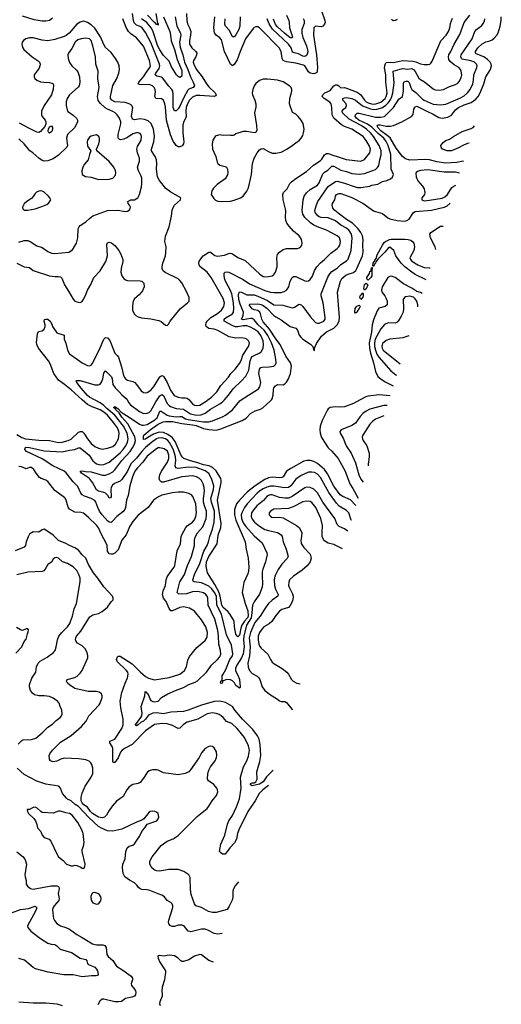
# Model space of a CAD drawing. Header units: inches. Extents: x 1305375 to 1407406, y 744550 to 841633.
# Tile 315 of 509: x 1393140 to 1398462, y 773321 to 784200. Entities that reach past the tile are written whole.
import ezdxf

# ---------------------------------------------------------------- set-up
doc = ezdxf.new("R2010")
doc.units = ezdxf.units.IN
doc.header["$MEASUREMENT"] = 0
doc.layers.add('B3797', color=7, linetype='Continuous')
doc.layers.add('B3798', color=7, linetype='Continuous')

msp = doc.modelspace()

# ---------------------------------------------------------------- linework, layer by layer
at = {"layer": 'B3797', "color": 5}
for points, elevation in [([(1393110, 779618), (1393163, 779583), (1393204, 779570), (1393350, 779555), (1393470, 779550), (1393570, 779529), (1393610, 779531), (1393675, 779550), (1393710, 779566), (1393790, 779641), (1393811, 779651), (1393830, 779650), (1393850, 779631), (1393888, 779570), (1393930, 779518), (1393970, 779485), (1394010, 779464), (1394050, 779455), (1394110, 779465), (1394170, 779485), (1394200, 779510), (1394231, 779570), (1394240, 779630), (1394237, 779650), (1394220, 779690), (1394178, 779750), (1394110, 779829), (1394070, 779864), (1394030, 779889), (1393942, 779922), (1393889, 779949), (1393832, 780000)], 980), ([(1395941, 775904), (1395930, 775899), (1395866, 775834), (1395830, 775780), (1395790, 775753), (1395710, 775735), (1395690, 775746), (1395690, 775761), (1395710, 775767), (1395730, 775767), (1395750, 775780), (1395766, 775810), (1395761, 775890), (1395795, 776005), (1395805, 776070), (1395799, 776190), (1395785, 776250), (1395768, 776288), (1395716, 776356), (1395602, 776470), (1395519, 776570), (1395491, 776611), (1395416, 776656), (1395350, 776670), (1395290, 776666), (1395150, 776628), (1395000, 776570), (1394950, 776558), (1394810, 776548), (1394730, 776529), (1394650, 776543), (1394610, 776539), (1394565, 776515), (1394532, 776470), (1394510, 776451), (1394483, 776437), (1394450, 776409), (1394430, 776398), (1394422, 776402), (1394420, 776410), (1394479, 776490), (1394488, 776510), (1394493, 776533), (1394481, 776610), (1394523, 776730), (1394525, 776775), (1394530, 776778), (1394542, 776762), (1394550, 776758), (1394566, 776730), (1394581, 776690), (1394590, 776679), (1394610, 776668), (1394630, 776665), (1394670, 776669), (1394707, 776710), (1394778, 776750), (1394861, 776790), (1394950, 776823), (1395010, 776855), (1395079, 776881), (1395104, 776896), (1395203, 776990), (1395260, 777070), (1395327, 777130), (1395350, 777162), (1395361, 777190), (1395359, 777230), (1395340, 777300), (1395337, 777390), (1395329, 777450), (1395296, 777576), (1395224, 777730), (1395219, 777810), (1395210, 777832), (1395196, 777850), (1395170, 777867), (1395110, 777881), (1395050, 777877), (1394982, 777858), (1394932, 777852), (1394895, 777855), (1394880, 777870), (1394911, 777990), (1394963, 778070), (1394995, 778170), (1395039, 778270), (1395073, 778390), (1395071, 778450), (1395079, 778481), (1395105, 778530), (1395162, 778598), (1395201, 778690), (1395206, 778730), (1395203, 778770), (1395181, 778830), (1395173, 778870), (1395172, 778910), (1395181, 778990), (1395179, 779030), (1395169, 779070), (1395148, 779108), (1395127, 779130), (1395095, 779150), (1395050, 779160), (1394930, 779150), (1394730, 779091), (1394710, 779091), (1394698, 779098), (1394687, 779110), (1394683, 779130), (1394689, 779170), (1394707, 779210), (1394775, 779310), (1394788, 779350), (1394788, 779390), (1394772, 779432), (1394738, 779458), (1394690, 779469), (1394670, 779468), (1394650, 779460), (1394550, 779379), (1394502, 779310), (1394442, 779250), (1394413, 779210), (1394387, 779150), (1394357, 779050), (1394338, 778942), (1394320, 778890), (1394309, 778810), (1394301, 778790), (1394278, 778762), (1394213, 778710), (1394170, 778662), (1394150, 778646), (1394130, 778647), (1394110, 778662), (1394050, 778730), (1394021, 778770), (1394002, 778810), (1393983, 778870), (1393970, 778889), (1393930, 778909), (1393856, 778936), (1393830, 778952), (1393814, 778970), (1393781, 779041), (1393730, 779095), (1393654, 779194), (1393630, 779211), (1393508, 779270), (1393390, 779348), (1393216, 779430), (1393197, 779450), (1393199, 779470), (1393210, 779476), (1393250, 779473), (1393410, 779438), (1393610, 779426), (1393690, 779443), (1393750, 779450), (1393790, 779469), (1393810, 779471), (1393907, 779387), (1393947, 779327), (1393965, 779310), (1393990, 779293), (1394030, 779281), (1394070, 779286), (1394128, 779312), (1394250, 779415), (1394284, 779450), (1394310, 779489), (1394331, 779530), (1394340, 779570), (1394328, 779630), (1394288, 779710), (1394190, 779830), (1394103, 779903), (1394070, 779939), (1394030, 779967), (1393968, 780000)], 960), ([(1396805, 778669), (1396804, 778670), (1396777, 778750), (1396750, 778776), (1396670, 778826), (1396639, 778859), (1396555, 778975), (1396463, 779143), (1396430, 779177), (1396396, 779196), (1396370, 779202), (1396330, 779199), (1396250, 779165), (1396190, 779122), (1396137, 779050), (1396110, 779032), (1396070, 779029), (1395950, 779046), (1395910, 779046), (1395870, 779035), (1395830, 779018), (1395790, 778992), (1395766, 778970), (1395655, 778850), (1395624, 778810), (1395594, 778750), (1395589, 778730), (1395591, 778690), (1395610, 778642), (1395640, 778600), (1395730, 778496), (1395819, 778419), (1395872, 778310), (1395875, 778290), (1395857, 778210), (1395827, 778130), (1395821, 778099), (1395818, 778050), (1395824, 777970), (1395821, 777930), (1395790, 777853), (1395731, 777769), (1395713, 777730), (1395707, 777647), (1395697, 777590), (1395647, 777510), (1395617, 777390), (1395615, 777350), (1395622, 777270), (1395610, 777193), (1395590, 777148), (1395538, 777070), (1395524, 777030), (1395525, 777010), (1395532, 776990), (1395554, 776950), (1395569, 776910), (1395578, 776830), (1395578, 776822), (1395570, 776813), (1395530, 776842), (1395513, 776873), (1395490, 776897), (1395470, 776906), (1395430, 776910), (1395390, 776894), (1395384, 776896), (1395376, 776870), (1395370, 776866), (1395358, 776870), (1395362, 776890), (1395378, 776902), (1395379, 776950), (1395387, 776970), (1395418, 777022), (1395464, 777130), (1395490, 777170), (1395495, 777195), (1395481, 777290), (1395425, 777405), (1395371, 777630), (1395319, 777730), (1395313, 777830), (1395293, 777870), (1395263, 777910), (1395230, 777940), (1395150, 777977), (1395069, 777989), (1395057, 777997), (1395052, 778010), (1395071, 778070), (1395129, 778190), (1395174, 778326), (1395210, 778390), (1395228, 778430), (1395242, 778490), (1395271, 778570), (1395290, 778650), (1395294, 778710), (1395291, 778770), (1395260, 778870), (1395254, 778910), (1395282, 779010), (1395284, 779050), (1395260, 779130), (1395230, 779186), (1395190, 779216), (1395090, 779251), (1395004, 779256), (1394890, 779241), (1394867, 779247), (1394858, 779270), (1394864, 779330), (1394862, 779370), (1394852, 779410), (1394835, 779455), (1394795, 779530), (1394777, 779550), (1394750, 779568), (1394710, 779580), (1394670, 779576), (1394650, 779568), (1394596, 779530), (1394530, 779472), (1394489, 779430), (1394430, 779354), (1394368, 779292), (1394330, 779210), (1394270, 779120), (1394250, 779103), (1394186, 779074), (1394164, 779056), (1394152, 779030), (1394149, 779010), (1394151, 778929), (1394144, 778916), (1394130, 778912), (1394118, 778938), (1394088, 778968), (1394070, 778977), (1394010, 778990), (1393990, 779005), (1393946, 779086), (1393912, 779130), (1393823, 779190), (1393808, 779210), (1393830, 779217), (1393867, 779207), (1393930, 779203), (1394054, 779166), (1394090, 779169), (1394130, 779183), (1394170, 779206), (1394192, 779228), (1394268, 779330), (1394362, 779430), (1394388, 779470), (1394407, 779510), (1394419, 779550), (1394411, 779590), (1394335, 779735), (1394268, 779810), (1394238, 779858), (1394202, 779890), (1394199, 779899), (1394182, 779910), (1394181, 779919), (1394190, 779928), (1394230, 779900), (1394262, 779862), (1394350, 779810), (1394464, 779730), (1394490, 779720), (1394510, 779719), (1394550, 779729), (1394622, 779770), (1394658, 779802), (1394690, 779874), (1394705, 779875), (1394770, 779830), (1394790, 779823), (1394870, 779813), (1394910, 779817), (1394930, 779814), (1394971, 779791), (1395002, 779782), (1395170, 779755), (1395230, 779756), (1395270, 779767), (1395390, 779816), (1395413, 779830), (1395491, 779890), (1395571, 779990), (1395587, 780000)], 940), ([(1394326, 780000), (1394346, 779966), (1394365, 779945), (1394465, 779870), (1394510, 779849), (1394550, 779851), (1394570, 779861), (1394590, 779879), (1394643, 779977), (1394659, 780000)], 960), ([(1396855, 778832), (1396795, 778895), (1396710, 778932), (1396682, 778950), (1396610, 779045), (1396543, 779183), (1396510, 779230), (1396430, 779297), (1396390, 779318), (1396350, 779328), (1396312, 779328), (1396279, 779321), (1396137, 779243), (1396090, 779210), (1396051, 779150), (1396037, 779143), (1396010, 779139), (1395930, 779147), (1395890, 779138), (1395850, 779120), (1395743, 779050), (1395658, 778982), (1395570, 778893), (1395537, 778850), (1395512, 778788), (1395512, 778730), (1395530, 778670), (1395631, 778430), (1395641, 778350), (1395666, 778250), (1395673, 778150), (1395670, 778110), (1395662, 778078), (1395617, 777983), (1395600, 777870), (1395604, 777844), (1395631, 777750), (1395661, 777670), (1395666, 777610), (1395658, 777590), (1395625, 777555), (1395595, 777510), (1395584, 777476), (1395570, 777400), (1395550, 777382), (1395529, 777410), (1395514, 777490), (1395511, 777551), (1395504, 777570), (1395459, 777639), (1395441, 777661), (1395390, 777704), (1395374, 777730), (1395355, 777830), (1395339, 777879), (1395298, 777958), (1395215, 778090), (1395201, 778161), (1395206, 778210), (1395230, 778268), (1395322, 778410), (1395334, 778506), (1395362, 778590), (1395365, 778635), (1395327, 778890), (1395366, 779086), (1395368, 779110), (1395363, 779130), (1395310, 779217), (1395270, 779254), (1395235, 779270), (1395170, 779282), (1395110, 779304), (1395026, 779326), (1394953, 779353), (1394941, 779361), (1394924, 779384), (1394858, 779538), (1394824, 779584), (1394778, 779618), (1394730, 779638), (1394690, 779641), (1394670, 779639), (1394620, 779620), (1394556, 779584), (1394530, 779564), (1394510, 779560), (1394507, 779593), (1394513, 779610), (1394583, 779670), (1394669, 779730), (1394724, 779756), (1394750, 779761), (1394830, 779762), (1394930, 779737), (1395050, 779724), (1395090, 779715), (1395170, 779684), (1395230, 779672), (1395310, 779666), (1395362, 779678), (1395599, 779770), (1395641, 779799), (1395690, 779850), (1395742, 779878), (1395802, 779898), (1395827, 779913), (1395912, 779988), (1395922, 780000)], 920), ([(1394752, 780000), (1394770, 779961), (1394790, 779938), (1394807, 779927), (1394870, 779905), (1394950, 779898), (1395026, 779846), (1395090, 779830), (1395145, 779835), (1395189, 779851), (1395250, 779898), (1395350, 779954), (1395382, 779978), (1395402, 780000)], 960), ([(1395012, 780000), (1395050, 779955), (1395070, 779942), (1395090, 779937), (1395130, 779942), (1395210, 779992), (1395220, 780000)], 980), ([(1396904, 780000), (1396830, 779959), (1396730, 779922), (1396690, 779917), (1396630, 779922), (1396570, 779914), (1396550, 779901), (1396542, 779890), (1396481, 779770), (1396462, 779710), (1396458, 779670), (1396461, 779630), (1396476, 779584), (1396547, 779470), (1396591, 779431), (1396658, 779350), (1396737, 779210), (1396787, 779070), (1396821, 779021), (1396881, 778914)], 920), ([(1397201, 779939), (1397164, 779936), (1397010, 779895), (1396967, 779873), (1396932, 779848), (1396903, 779817), (1396850, 779742), (1396810, 779718), (1396694, 779670), (1396678, 779650), (1396681, 779630), (1396715, 779575), (1396746, 779490), (1396802, 779410), (1396850, 779304), (1396887, 779170), (1396910, 779124), (1396934, 779090), (1396936, 779089)], 940), ([(1397165, 779822), (1397127, 779810), (1397070, 779785), (1397039, 779761), (1397010, 779730), (1396931, 779610), (1396926, 779590), (1396929, 779569), (1396937, 779550), (1396977, 779490), (1397002, 779410), (1397003, 779370), (1396989, 779290), (1396992, 779270), (1396992, 779269)], 960), ([(1395890, 775739), (1395827, 775690), (1395788, 775650), (1395742, 775570), (1395661, 775450), (1395560, 775250), (1395546, 775210), (1395534, 775146), (1395514, 775106), (1395463, 775050), (1395410, 774980), (1395382, 774982), (1395358, 774998), (1395348, 775010), (1395363, 775090), (1395408, 775190), (1395436, 775310), (1395452, 775350), (1395490, 775407), (1395537, 775503), (1395569, 775590), (1395586, 775710), (1395579, 775830), (1395614, 775946), (1395649, 776010), (1395670, 776064), (1395681, 776130), (1395670, 776176), (1395626, 776270), (1395545, 776370), (1395484, 776424), (1395426, 776446), (1395390, 776491), (1395368, 776508), (1395344, 776524), (1395310, 776536), (1395270, 776541), (1395210, 776529), (1395110, 776473), (1394990, 776437), (1394950, 776411), (1394908, 776372), (1394890, 776369), (1394830, 776403), (1394770, 776419), (1394710, 776422), (1394630, 776414), (1394530, 776344), (1394383, 776190), (1394307, 776153), (1394273, 776130), (1394253, 776107), (1394230, 776044), (1394190, 775992), (1394174, 775994), (1394170, 775999), (1394171, 776149), (1394163, 776170), (1394138, 776210), (1394138, 776230), (1394190, 776252), (1394267, 776370), (1394282, 776410), (1394284, 776470), (1394256, 776596), (1394250, 776670), (1394270, 776768), (1394305, 776870), (1394332, 776928), (1394338, 776970), (1394335, 776990), (1394320, 777010), (1394219, 777110), (1394211, 777130), (1394220, 777160), (1394230, 777169), (1394250, 777166), (1394383, 777083), (1394470, 776994), (1394530, 776942), (1394564, 776924), (1394630, 776907), (1394790, 776932), (1394910, 776970), (1394940, 776990), (1394961, 777010), (1394982, 777050), (1394997, 777123), (1395016, 777164), (1395098, 777262), (1395190, 777340), (1395210, 777376), (1395214, 777430), (1395197, 777490), (1395150, 777570), (1395070, 777665), (1395018, 777698), (1394950, 777711), (1394910, 777707), (1394830, 777668), (1394810, 777670), (1394790, 777693), (1394759, 777770), (1394730, 777810), (1394718, 777850), (1394725, 777890), (1394752, 777950), (1394758, 778010), (1394770, 778044), (1394810, 778105), (1394847, 778150), (1394855, 778170), (1394879, 778330), (1394917, 778410), (1394926, 778490), (1394933, 778510), (1394975, 778590), (1394992, 778608), (1395051, 778649), (1395070, 778674), (1395087, 778710), (1395095, 778750), (1395085, 778850), (1395055, 778930), (1395037, 778950), (1395010, 778965), (1394950, 778978), (1394890, 778979), (1394830, 778972), (1394710, 778946), (1394673, 778927), (1394619, 778890), (1394559, 778810), (1394450, 778725), (1394390, 778657), (1394356, 778604), (1394317, 778510), (1394267, 778450), (1394230, 778344), (1394190, 778305), (1394170, 778294), (1394150, 778293), (1394130, 778299), (1394110, 778327), (1394105, 778390), (1394100, 778410), (1394039, 778519), (1394010, 778584), (1393990, 778614), (1393901, 778701), (1393846, 778746), (1393815, 778755), (1393750, 778758), (1393691, 778791), (1393675, 778815), (1393654, 778890), (1393638, 778918), (1393530, 778999), (1393450, 779098), (1393430, 779111), (1393376, 779130), (1393360, 779140), (1393322, 779190), (1393298, 779230), (1393270, 779254), (1393250, 779254), (1393210, 779237), (1393159, 779259), (1393130, 779262)], 980), ([(1396767, 778549), (1396730, 778574), (1396670, 778600), (1396650, 778623), (1396623, 778690), (1396491, 778870), (1396431, 778971), (1396390, 779011), (1396350, 779032), (1396310, 779034), (1396290, 779026), (1396152, 778930), (1396110, 778914), (1396070, 778913), (1396010, 778921), (1395930, 778950), (1395910, 778950), (1395890, 778944), (1395870, 778930), (1395833, 778887), (1395762, 778830), (1395726, 778790), (1395702, 778750), (1395698, 778710), (1395710, 778683), (1395736, 778650), (1395790, 778605), (1395850, 778569), (1395890, 778556), (1395990, 778535), (1396028, 778510), (1396042, 778490), (1396052, 778430), (1396085, 778350), (1396107, 778270), (1396095, 778245), (1396037, 778183), (1395995, 778125), (1395960, 778050), (1395953, 778010), (1395957, 777950), (1395967, 777907), (1395997, 777850), (1395991, 777830), (1395930, 777788), (1395890, 777749), (1395859, 777710), (1395797, 777610), (1395740, 777540), (1395691, 777430), (1395677, 777370), (1395686, 777270), (1395680, 777170), (1395661, 777090), (1395665, 777045), (1395680, 777010), (1395710, 776975), (1395765, 776945), (1395782, 776930), (1395795, 776910), (1395820, 776830), (1395850, 776790), (1395910, 776739), (1395978, 776699), (1396010, 776674), (1396030, 776666), (1396070, 776668), (1396090, 776654), (1396150, 776579), (1396151, 776576)], 960), ([(1396706, 778353), (1396610, 778402), (1396550, 778418), (1396510, 778441), (1396496, 778456), (1396484, 778490), (1396482, 778530), (1396487, 778610), (1396468, 778690), (1396411, 778810), (1396370, 778864), (1396350, 778876), (1396310, 778882), (1396270, 778874), (1396161, 778819), (1396110, 778801), (1395950, 778791), (1395910, 778771), (1395895, 778750), (1395897, 778730), (1395910, 778714), (1395925, 778705), (1395950, 778700), (1396010, 778704), (1396050, 778697), (1396200, 778610), (1396228, 778588), (1396244, 778564), (1396256, 778530), (1396254, 778490), (1396245, 778450), (1396252, 778411), (1396279, 778370), (1396350, 778293), (1396360, 778250), (1396349, 778210), (1396315, 778165), (1396263, 778117), (1396167, 778050), (1396123, 778010), (1396114, 777986), (1396110, 777950), (1396116, 777930), (1396155, 777855), (1396163, 777830), (1396158, 777790), (1396145, 777755), (1396130, 777726), (1396110, 777707), (1396037, 777684), (1396010, 777666), (1395970, 777617), (1395925, 777550), (1395895, 777525), (1395839, 777490), (1395818, 777470), (1395791, 777430), (1395777, 777390), (1395774, 777350), (1395782, 777302), (1395795, 777275), (1395810, 777255), (1395883, 777190), (1395912, 777130), (1395930, 777103), (1395947, 777087), (1396041, 777030), (1396091, 776990), (1396111, 776970), (1396143, 776910), (1396161, 776890), (1396204, 776870), (1396240, 776861)], 980), ([(1395558, 774676), (1395521, 774630), (1395500, 774590), (1395494, 774570), (1395494, 774506), (1395488, 774472), (1395456, 774404), (1395433, 774370), (1395310, 774334), (1395270, 774335), (1395226, 774346), (1395150, 774391), (1395088, 774408), (1395072, 774432), (1395036, 774536), (1395028, 774588), (1395023, 774723), (1395010, 774751), (1394955, 774790), (1394890, 774812), (1394789, 774811), (1394690, 774792), (1394650, 774796), (1394627, 774807), (1394599, 774830), (1394578, 774870), (1394578, 774890), (1394583, 774910), (1394604, 774950), (1394705, 775075), (1394770, 775122), (1394837, 775150), (1394890, 775187), (1395103, 775397), (1395210, 775486), (1395231, 775510), (1395267, 775570), (1395315, 775630), (1395328, 775670), (1395327, 775690), (1395319, 775710), (1395286, 775750), (1395226, 775790), (1395214, 775810), (1395218, 775870), (1395230, 775910), (1395250, 775946), (1395300, 776010), (1395316, 776050), (1395319, 776070), (1395313, 776110), (1395290, 776154), (1395270, 776171), (1395250, 776173), (1395230, 776170), (1395190, 776147), (1395150, 776101), (1395125, 776050), (1395028, 775912), (1395009, 775891), (1394970, 775870), (1394890, 775858), (1394730, 775879), (1394670, 775908), (1394650, 775912), (1394608, 775912), (1394570, 775901), (1394550, 775884), (1394510, 775818), (1394470, 775771), (1394450, 775762), (1394390, 775751), (1394350, 775723), (1394323, 775690), (1394283, 775617), (1394210, 775564), (1394161, 775510), (1394130, 775464), (1394101, 775410), (1394076, 775390), (1394050, 775383), (1394010, 775389), (1393946, 775430), (1393924, 775450), (1393890, 775499), (1393850, 775527), (1393830, 775547), (1393819, 775570), (1393818, 775610), (1393830, 775655), (1393864, 775730), (1393931, 775830), (1393947, 775870), (1393948, 775930), (1393938, 775970), (1393928, 775990), (1393907, 776007), (1393870, 776023), (1393793, 776033), (1393630, 776041), (1393594, 776030), (1393550, 776008), (1393510, 776002), (1393479, 776010), (1393468, 776028), (1393466, 776070), (1393475, 776090), (1393503, 776130), (1393590, 776216), (1393710, 776290), (1393822, 776390), (1393873, 776450), (1393904, 776510), (1394019, 776630), (1394031, 776650), (1394051, 776710), (1394052, 776730), (1394044, 776750), (1394020, 776770), (1393990, 776776), (1393898, 776778), (1393750, 776811), (1393690, 776850), (1393669, 776870), (1393656, 776890), (1393663, 776910), (1393750, 776931), (1393774, 776946), (1393810, 776980), (1393831, 777009), (1393892, 777150), (1393894, 777170), (1393886, 777210), (1393863, 777250), (1393830, 777281), (1393778, 777310), (1393763, 777330), (1393757, 777350), (1393759, 777370), (1393769, 777390), (1393815, 777445), (1393899, 777581), (1393917, 777603), (1393950, 777625), (1394010, 777640), (1394050, 777660), (1394112, 777710), (1394150, 777767), (1394173, 777790), (1394172, 777810), (1394166, 777830), (1394070, 777935), (1394005, 778030), (1393957, 778090), (1393902, 778182), (1393870, 778249), (1393829, 778289), (1393790, 778340), (1393750, 778366), (1393690, 778390), (1393650, 778414), (1393570, 778445), (1393510, 778503), (1393430, 778561), (1393410, 778570), (1393390, 778564), (1393350, 778536), (1393290, 778540), (1393270, 778532), (1393250, 778516), (1393232, 778488), (1393212, 778430), (1393204, 778390), (1393189, 778371), (1393091, 778330)], 1020), ([(1393125, 776195), (1393163, 776237), (1393176, 776244), (1393272, 776248), (1393318, 776262), (1393390, 776319), (1393450, 776385), (1393503, 776417), (1393542, 776458), (1393587, 776490), (1393601, 776510), (1393608, 776530), (1393606, 776570), (1393587, 776610), (1393577, 776650), (1393557, 776670), (1393510, 776705), (1393470, 776721), (1393410, 776731), (1393350, 776728), (1393302, 776742), (1393280, 776760), (1393261, 776790), (1393248, 776828), (1393248, 776850), (1393276, 776924), (1393317, 776990), (1393327, 777050), (1393346, 777090), (1393367, 777113), (1393442, 777158), (1393512, 777210), (1393532, 777230), (1393544, 777270), (1393557, 777350), (1393572, 777390), (1393605, 777430), (1393670, 777493), (1393693, 777527), (1393703, 777550), (1393724, 777610), (1393743, 777690), (1393768, 777750), (1393810, 777990), (1393807, 778030), (1393793, 778070), (1393770, 778113), (1393730, 778155), (1393670, 778191), (1393613, 778210), (1393570, 778249), (1393550, 778257), (1393530, 778256), (1393510, 778239), (1393492, 778208), (1393450, 778181), (1393422, 778130), (1393406, 778110), (1393390, 778105), (1393230, 778094), (1393110, 778067)], 1040), ([(1393099, 777201), (1393164, 777270), (1393191, 777329), (1393210, 777356), (1393225, 777415), (1393235, 777435), (1393237, 777457), (1393230, 777468), (1393210, 777469), (1393170, 777453), (1393150, 777458), (1393105, 777485)], 1060), ([(1395379, 774104), (1395330, 774095), (1395290, 774104), (1395220, 774140), (1395189, 774151), (1395150, 774150), (1395030, 774121), (1395003, 774130), (1394960, 774180), (1394950, 774190), (1394935, 774195), (1394890, 774196), (1394850, 774182), (1394830, 774181), (1394807, 774187), (1394789, 774209), (1394785, 774230), (1394787, 774250), (1394831, 774390), (1394831, 774411), (1394825, 774430), (1394810, 774445), (1394770, 774470), (1394739, 774510), (1394710, 774529), (1394670, 774541), (1394578, 774578), (1394550, 774585), (1394490, 774590), (1394470, 774597), (1394450, 774614), (1394436, 774636), (1394410, 774664), (1394352, 774692), (1394302, 774730), (1394285, 774765), (1394276, 774830), (1394278, 774870), (1394304, 774930), (1394312, 775008), (1394328, 775050), (1394350, 775068), (1394390, 775080), (1394410, 775093), (1394462, 775170), (1394497, 775243), (1394522, 775270), (1394550, 775312), (1394655, 775350), (1394672, 775370), (1394676, 775390), (1394669, 775430), (1394650, 775445), (1394632, 775452), (1394610, 775455), (1394582, 775450), (1394570, 775444), (1394511, 775369), (1394490, 775354), (1394430, 775333), (1394270, 775257), (1394170, 775236), (1394110, 775238), (1394050, 775263), (1394010, 775287), (1393904, 775384), (1393790, 775507), (1393754, 775530), (1393710, 775571), (1393670, 775589), (1393658, 775598), (1393614, 775650), (1393590, 775709), (1393571, 775731), (1393430, 775754), (1393330, 775786), (1393190, 775862), (1393112, 775932)], 1040), ([(1393107, 775007), (1393178, 774950), (1393199, 774919), (1393215, 774870), (1393198, 774750), (1393199, 774730), (1393212, 774690), (1393212, 774650), (1393225, 774625), (1393261, 774601), (1393290, 774595), (1393489, 774631), (1393552, 774632), (1393570, 774623), (1393577, 774610), (1393577, 774597), (1393567, 774547), (1393575, 774490), (1393572, 774470), (1393520, 774410), (1393509, 774390), (1393504, 774370), (1393505, 774330), (1393515, 774270), (1393526, 774246), (1393550, 774213), (1393590, 774190), (1393650, 774171), (1393690, 774151), (1393771, 774091), (1393830, 774060), (1393943, 773990), (1393990, 773980), (1394058, 773978), (1394082, 773970), (1394094, 773950), (1394104, 773870), (1394116, 773850), (1394170, 773806), (1394210, 773742), (1394280, 773700), (1394371, 773631), (1394386, 773610), (1394386, 773590), (1394372, 773550), (1394375, 773530), (1394410, 773488), (1394421, 773470), (1394425, 773450), (1394420, 773430), (1394408, 773412), (1394381, 773399), (1394310, 773384), (1394266, 773354), (1394233, 773347), (1394190, 773350), (1394070, 773379), (1394050, 773377), (1394024, 773356), (1394003, 773317)], 1040), ([(1393050, 774332), (1393150, 774367), (1393239, 774381), (1393310, 774404), (1393320, 774400), (1393328, 774388), (1393316, 774350), (1393227, 774190), (1393230, 774170), (1393262, 774130), (1393370, 774049), (1393450, 773997), (1393487, 773987), (1393530, 773982), (1393549, 773969), (1393589, 773929), (1393712, 773892), (1393810, 773831), (1393870, 773816), (1393881, 773801), (1393891, 773771), (1393901, 773761), (1393970, 773730), (1393989, 773710), (1394001, 773690), (1394009, 773651), (1394000, 773640), (1393985, 773635), (1393935, 773635), (1393830, 773626), (1393730, 773647), (1393628, 773648), (1393455, 773675), (1393314, 773714), (1393289, 773729), (1393194, 773810), (1393131, 773829)], 1020), ([(1395280, 773787), (1395230, 773806), (1395150, 773867), (1395130, 773871), (1395070, 773855), (1395008, 773812), (1394950, 773794), (1394930, 773795), (1394921, 773801), (1394890, 773832), (1394850, 773856), (1394790, 773863), (1394730, 773853), (1394690, 773861), (1394670, 773858), (1394666, 773854), (1394671, 773830), (1394690, 773787), (1394750, 773691), (1394752, 773670), (1394746, 773650), (1394741, 773590), (1394715, 773510), (1394710, 773470), (1394716, 773430), (1394714, 773410), (1394688, 773350), (1394686, 773330), (1394692, 773310)], 1060), ([(1393130, 773348), (1393290, 773336), (1393430, 773336), (1393550, 773325), (1393610, 773310)], 1020)]:
    msp.add_lwpolyline(points, dxfattribs=dict(at, elevation=elevation))
at = {"layer": 'B3797', "color": 5, "elevation": 1060}
for points in [[(1393310, 775499), (1393290, 775495), (1393250, 775475), (1393225, 775475), (1393222, 775470), (1393225, 775450), (1393238, 775430), (1393296, 775376), (1393313, 775350), (1393331, 775309), (1393338, 775270), (1393372, 775230), (1393387, 775190), (1393410, 775166), (1393467, 775147), (1393485, 775125), (1393555, 774975), (1393570, 774950), (1393621, 774910), (1393658, 774870), (1393710, 774851), (1393730, 774851), (1393750, 774859), (1393770, 774856), (1393816, 774836), (1393830, 774826), (1393850, 774822), (1393860, 774840), (1393862, 774870), (1393829, 775010), (1393829, 775030), (1393844, 775070), (1393851, 775110), (1393843, 775210), (1393827, 775250), (1393784, 775330), (1393719, 775410), (1393690, 775430), (1393650, 775437), (1393590, 775456), (1393570, 775455), (1393510, 775433), (1393390, 775441), (1393372, 775452), (1393334, 775490)], [(1393970, 774556), (1393950, 774553), (1393937, 774543), (1393926, 774514), (1393930, 774472), (1393950, 774441), (1393990, 774427), (1394010, 774431), (1394037, 774463), (1394041, 774490), (1394035, 774510), (1394017, 774537), (1394005, 774545)]]:
    msp.add_lwpolyline(points, close=True, dxfattribs=at)
at = {"layer": 'B3798', "color": 5}
for points, elevation in [([(1393504, 784216), (1393468, 784192), (1393430, 784184), (1393390, 784185), (1393300, 784200), (1393170, 784238)], 980), ([(1394985, 784270), (1394986, 784190), (1394994, 784154), (1395022, 784102), (1395031, 784070), (1395029, 784030), (1395015, 783970), (1395015, 783930), (1395043, 783890), (1395088, 783850), (1395097, 783830), (1395095, 783810), (1395087, 783790), (1395060, 783750), (1395058, 783730), (1395063, 783710), (1395090, 783654), (1395155, 783570), (1395203, 783490), (1395230, 783458), (1395301, 783390), (1395312, 783370), (1395303, 783357), (1395288, 783352), (1395130, 783362), (1395090, 783361), (1395050, 783344), (1395016, 783310), (1394994, 783270), (1394981, 783230), (1394975, 783190), (1394979, 783130), (1394973, 783107), (1394952, 783068), (1394944, 783036), (1394941, 782950), (1394954, 782850), (1394952, 782830), (1394935, 782805), (1394910, 782795), (1394890, 782796), (1394869, 782809), (1394837, 782857), (1394806, 782926), (1394761, 783090), (1394753, 783233), (1394745, 783270), (1394729, 783309), (1394707, 783327), (1394646, 783330), (1394635, 783350), (1394642, 783402), (1394637, 783430), (1394625, 783450), (1394606, 783470), (1394570, 783484), (1394481, 783481), (1394463, 783483), (1394448, 783490), (1394458, 783510), (1394510, 783570), (1394540, 783620), (1394578, 783670), (1394585, 783690), (1394573, 783750), (1394510, 783906), (1394430, 783998), (1394370, 784042), (1394342, 784070), (1394315, 784115), (1394279, 784210)], 980), ([(1394857, 784230), (1394877, 784130), (1394918, 784050), (1394919, 784030), (1394907, 783953), (1394915, 783895), (1394943, 783810), (1394961, 783730), (1394998, 783650), (1395027, 783567), (1395056, 783510), (1395070, 783470), (1395056, 783450), (1395010, 783432), (1394999, 783421), (1394949, 783331), (1394910, 783245), (1394890, 783215), (1394870, 783194), (1394850, 783193), (1394835, 783230), (1394837, 783377), (1394832, 783410), (1394822, 783430), (1394787, 783467), (1394718, 783558), (1394706, 783566), (1394657, 783577), (1394637, 783590), (1394645, 783610), (1394680, 783660), (1394687, 783690), (1394686, 783710), (1394590, 783947), (1394530, 784057), (1394493, 784110), (1394470, 784125), (1394430, 784141), (1394406, 784166), (1394398, 784190), (1394388, 784270)], 960), ([(1394729, 784230), (1394799, 784070), (1394808, 784030), (1394814, 783966), (1394850, 783870), (1394881, 783761), (1394930, 783638), (1394933, 783587), (1394927, 783573), (1394910, 783560), (1394890, 783571), (1394872, 783590), (1394818, 783678), (1394790, 783740), (1394730, 783803), (1394687, 783867), (1394668, 783908), (1394610, 784075), (1394593, 784110), (1394546, 784170), (1394485, 784210)], 940), ([(1394644, 784270), (1394663, 784163), (1394671, 784149), (1394670, 784138), (1394668, 784148), (1394650, 784147), (1394641, 784161), (1394630, 784168), (1394553, 784250)], 920), ([(1396470, 784310), (1396513, 784190), (1396515, 784170), (1396509, 784150), (1396490, 784130), (1396470, 784121), (1396410, 784129), (1396390, 784110), (1396385, 784030), (1396421, 783810), (1396432, 783670), (1396428, 783632), (1396422, 783618), (1396412, 783608), (1396390, 783601), (1396350, 783608), (1396330, 783623), (1396300, 783680), (1396291, 783691), (1396278, 783698), (1396190, 783720), (1396090, 783734), (1396053, 783750), (1396040, 783770), (1396030, 783850), (1396006, 783890), (1395810, 784092), (1395790, 784110), (1395770, 784120), (1395750, 784122), (1395730, 784114), (1395719, 784101), (1395636, 783990), (1395575, 783850), (1395543, 783757), (1395510, 783704), (1395490, 783691), (1395470, 783708), (1395403, 783850), (1395370, 783976), (1395350, 784000), (1395310, 784030), (1395294, 784054), (1395286, 784110), (1395296, 784230)], 980), ([(1395402, 780000), (1395448, 780050), (1395498, 780122), (1395592, 780208), (1395640, 780260), (1395673, 780327), (1395686, 780430), (1395698, 780462), (1395710, 780477), (1395730, 780490), (1395786, 780514), (1395809, 780531), (1395830, 780570), (1395836, 780610), (1395831, 780650), (1395804, 780710), (1395774, 780750), (1395730, 780782), (1395690, 780804), (1395650, 780819), (1395610, 780818), (1395550, 780805), (1395526, 780806), (1395497, 780817), (1395401, 780870), (1395401, 780890), (1395423, 780910), (1395492, 780950), (1395504, 780970), (1395508, 781010), (1395503, 781070), (1395485, 781170), (1395464, 781224), (1395426, 781290), (1395408, 781330), (1395399, 781370), (1395401, 781399), (1395410, 781410), (1395426, 781414), (1395450, 781409), (1395611, 781331), (1395681, 781281), (1395850, 781208), (1395910, 781191), (1395950, 781185), (1396030, 781186), (1396063, 781197), (1396088, 781212), (1396113, 781247), (1396130, 781311), (1396142, 781338), (1396150, 781350), (1396170, 781362), (1396190, 781361), (1396290, 781313), (1396310, 781310), (1396330, 781316), (1396351, 781329), (1396375, 781365), (1396399, 781430), (1396424, 781470), (1396465, 781515), (1396508, 781550), (1396580, 781620), (1396650, 781670), (1396667, 781690), (1396676, 781710), (1396684, 781750), (1396673, 781790), (1396650, 781810), (1396530, 781876), (1396430, 781910), (1396389, 781929), (1396354, 781954), (1396290, 782016), (1396270, 782050), (1396263, 782090), (1396271, 782210), (1396284, 782250), (1396310, 782286), (1396350, 782324), (1396430, 782370), (1396450, 782398), (1396490, 782495), (1396510, 782515), (1396544, 782536), (1396590, 782580), (1396610, 782581), (1396690, 782536), (1396750, 782522), (1396810, 782500), (1396890, 782494), (1396950, 782499), (1397070, 782545), (1397095, 782565), (1397108, 782590), (1397119, 782650), (1397135, 782705), (1397133, 782750), (1397111, 782810), (1397048, 782910), (1397017, 782950), (1396971, 782990), (1396913, 783030), (1396782, 783102), (1396707, 783170), (1396704, 783190), (1396720, 783210), (1396745, 783230), (1396753, 783250), (1396746, 783270), (1396709, 783310), (1396711, 783330), (1396730, 783338), (1396750, 783339), (1396810, 783330), (1396850, 783309), (1396927, 783247), (1397015, 783215), (1397050, 783209), (1397089, 783211), (1397150, 783231), (1397186, 783254), (1397216, 783284), (1397240, 783320), (1397253, 783350), (1397262, 783390), (1397277, 783503), (1397268, 783630), (1397370, 783662), (1397430, 783652), (1397470, 783659), (1397490, 783650), (1397510, 783628), (1397552, 783552), (1397570, 783538), (1397613, 783513), (1397710, 783436), (1397730, 783426), (1397770, 783421), (1397823, 783430), (1397890, 783461), (1397955, 783485), (1397980, 783500), (1397999, 783521), (1398018, 783562), (1398024, 783590), (1398020, 783630), (1398012, 783650), (1397993, 783670), (1397941, 783701), (1397897, 783737), (1397881, 783761), (1397877, 783790), (1397883, 783810), (1397906, 783850), (1397942, 783930), (1398004, 784036), (1398051, 784169), (1398116, 784250)], 960), ([(1395578, 784230), (1395573, 784130), (1395563, 784090), (1395530, 784031), (1395510, 784012), (1395490, 784011), (1395459, 784079), (1395414, 784130), (1395406, 784150), (1395412, 784210)], 960), ([(1396087, 784250), (1396114, 784190), (1396119, 784170), (1396121, 784110), (1396156, 784010), (1396150, 783998), (1396130, 784000), (1396067, 784050), (1395990, 784121), (1395968, 784148), (1395945, 784205)], 940), ([(1398044, 782639), (1398042, 782638), (1397970, 782621), (1397850, 782614), (1397750, 782629), (1397670, 782650), (1397626, 782654), (1397450, 782646), (1397403, 782663), (1397370, 782690), (1397302, 782782), (1397233, 782893), (1397202, 782922), (1397131, 782970), (1397099, 783010), (1397092, 783030), (1397103, 783037), (1397123, 783037), (1397190, 783023), (1397236, 783024), (1397270, 783030), (1397363, 783070), (1397471, 783130), (1397487, 783153), (1397497, 783210), (1397505, 783230), (1397510, 783238), (1397530, 783244), (1397645, 783185), (1397710, 783156), (1397770, 783119), (1397810, 783113), (1397870, 783123), (1397910, 783144), (1397955, 783205), (1397988, 783230), (1398050, 783258), (1398130, 783284), (1398180, 783320), (1398208, 783352), (1398229, 783390), (1398269, 783490), (1398291, 783570), (1398344, 783650), (1398353, 783690), (1398349, 783710), (1398338, 783730), (1398310, 783761), (1398270, 783790), (1398183, 783823), (1398175, 783830), (1398177, 783850), (1398203, 783890), (1398250, 783934), (1398290, 783955), (1398334, 783966), (1398361, 783979), (1398384, 783996), (1398414, 784030), (1398426, 784054), (1398450, 784130), (1398462, 784190), (1398462, 784230)], 920), ([(1393110, 781511), (1393190, 781471), (1393250, 781462), (1393290, 781430), (1393310, 781421), (1393470, 781368), (1393530, 781361), (1393570, 781364), (1393590, 781359), (1393604, 781344), (1393635, 781270), (1393681, 781201), (1393730, 781113), (1393750, 781091), (1393770, 781081), (1393810, 781074), (1393830, 781087), (1393850, 781117), (1393875, 781170), (1393888, 781210), (1393927, 781273), (1393959, 781350), (1394030, 781426), (1394092, 781530), (1394111, 781590), (1394104, 781716), (1394110, 781736), (1394130, 781742), (1394153, 781733), (1394190, 781705), (1394236, 781650), (1394259, 781610), (1394280, 781550), (1394281, 781530), (1394261, 781450), (1394257, 781410), (1394270, 781370), (1394290, 781340), (1394310, 781325), (1394330, 781319), (1394470, 781316), (1394491, 781310), (1394513, 781290), (1394516, 781250), (1394496, 781204), (1394459, 781161), (1394410, 781115), (1394395, 781090), (1394390, 781070), (1394385, 781030), (1394388, 780990), (1394406, 780950), (1394425, 780930), (1394450, 780916), (1394485, 780905), (1394590, 780895), (1394677, 780877), (1394705, 780865), (1394750, 780824), (1394770, 780821), (1394785, 780835), (1394804, 780870), (1394913, 781007), (1394995, 781070), (1395011, 781090), (1395014, 781130), (1394988, 781190), (1394930, 781292), (1394910, 781319), (1394890, 781335), (1394746, 781406), (1394723, 781430), (1394715, 781450), (1394713, 781470), (1394722, 781510), (1394751, 781589), (1394756, 781624), (1394757, 781690), (1394744, 781750), (1394751, 781809), (1394790, 781911), (1394818, 782030), (1394824, 782096), (1394835, 782125), (1394851, 782149), (1394917, 782210), (1394919, 782230), (1394810, 782293), (1394755, 782335), (1394684, 782424), (1394663, 782463), (1394650, 782550), (1394656, 782610), (1394653, 782650), (1394637, 782690), (1394598, 782750), (1394598, 782770), (1394623, 782850), (1394628, 782912), (1394617, 782990), (1394593, 783053), (1394561, 783081), (1394518, 783098), (1394470, 783105), (1394410, 783095), (1394390, 783099), (1394382, 783110), (1394377, 783130), (1394389, 783229), (1394375, 783255), (1394350, 783270), (1394305, 783285), (1394190, 783293), (1394158, 783310), (1394145, 783330), (1394144, 783350), (1394168, 783472), (1394210, 783544), (1394237, 783610), (1394244, 783650), (1394239, 783690), (1394223, 783730), (1394200, 783770), (1394150, 783836), (1394090, 783894), (1394070, 783926), (1394032, 784010), (1393970, 784106), (1393930, 784144), (1393890, 784167), (1393850, 784182), (1393830, 784180), (1393808, 784172), (1393773, 784150), (1393688, 784052), (1393654, 784026), (1393630, 784015), (1393530, 783981), (1393450, 783968), (1393390, 783975), (1393290, 783999), (1393250, 784001), (1393209, 783990), (1393183, 783970), (1393169, 783950), (1393165, 783930), (1393167, 783910), (1393173, 783890), (1393186, 783870), (1393279, 783790), (1393344, 783744), (1393358, 783730), (1393365, 783710), (1393364, 783690), (1393354, 783666), (1393300, 783590), (1393299, 783570), (1393308, 783550), (1393330, 783530), (1393370, 783514), (1393408, 783508), (1393470, 783507), (1393498, 783498), (1393510, 783490), (1393515, 783475), (1393511, 783431), (1393490, 783370), (1393411, 783250), (1393380, 783190), (1393381, 783150), (1393390, 783130), (1393421, 783090), (1393428, 783070), (1393429, 783050), (1393419, 783021), (1393370, 782966), (1393350, 782955), (1393330, 782956), (1393240, 783000), (1393137, 783057)], 1020), ([(1395220, 780000), (1395259, 780030), (1395318, 780090), (1395363, 780157), (1395447, 780250), (1395475, 780290), (1395521, 780339), (1395570, 780402), (1395586, 780434), (1395606, 780494), (1395667, 780590), (1395676, 780610), (1395679, 780630), (1395670, 780653), (1395650, 780670), (1395630, 780678), (1395590, 780685), (1395530, 780682), (1395456, 780696), (1395330, 780766), (1395290, 780779), (1395230, 780788), (1395202, 780810), (1395197, 780830), (1395201, 780850), (1395213, 780870), (1395252, 780908), (1395326, 780954), (1395370, 780990), (1395397, 781030), (1395403, 781070), (1395390, 781119), (1395256, 781350), (1395210, 781412), (1395132, 781472), (1395122, 781490), (1395119, 781510), (1395125, 781530), (1395141, 781559), (1395169, 781591), (1395230, 781630), (1395250, 781632), (1395295, 781595), (1395327, 781587), (1395403, 781597), (1395450, 781617), (1395470, 781620), (1395490, 781614), (1395550, 781571), (1395630, 781541), (1395793, 781390), (1395830, 781364), (1395850, 781358), (1395890, 781361), (1395930, 781370), (1395950, 781384), (1395968, 781412), (1395985, 781470), (1395987, 781510), (1395981, 781570), (1395984, 781590), (1395990, 781605), (1396010, 781630), (1396050, 781659), (1396088, 781672), (1396210, 781671), (1396230, 781679), (1396246, 781694), (1396257, 781710), (1396263, 781730), (1396254, 781770), (1396243, 781790), (1396227, 781810), (1396164, 781864), (1396118, 781918), (1396093, 781950), (1396082, 781982), (1396077, 782017), (1396080, 782090), (1396052, 782210), (1396047, 782270), (1396057, 782290), (1396096, 782330), (1396124, 782390), (1396142, 782410), (1396190, 782447), (1396310, 782523), (1396387, 782593), (1396461, 782639), (1396480, 782660), (1396510, 782706), (1396530, 782722), (1396550, 782723), (1396610, 782698), (1396650, 782689), (1396747, 782654), (1396910, 782636), (1396950, 782656), (1397011, 782730), (1397015, 782770), (1397002, 782810), (1396970, 782866), (1396937, 782910), (1396812, 782992), (1396730, 783021), (1396697, 783037), (1396610, 783110), (1396594, 783150), (1396591, 783231), (1396583, 783270), (1396569, 783290), (1396505, 783330), (1396486, 783346), (1396483, 783350), (1396488, 783370), (1396511, 783390), (1396570, 783419), (1396611, 783470), (1396630, 783480), (1396650, 783480), (1396668, 783470), (1396690, 783448), (1396730, 783449), (1396750, 783445), (1396870, 783400), (1396909, 783369), (1396950, 783309), (1396970, 783292), (1396990, 783283), (1397029, 783270), (1397052, 783268), (1397076, 783270), (1397131, 783290), (1397177, 783330), (1397190, 783350), (1397200, 783390), (1397185, 783510), (1397185, 783590), (1397173, 783667), (1397175, 783690), (1397183, 783717), (1397193, 783727), (1397210, 783732), (1397270, 783725), (1397370, 783750), (1397483, 783743), (1397516, 783736), (1397570, 783712), (1397610, 783705), (1397655, 783705), (1397671, 783709), (1397682, 783718), (1397698, 783742), (1397793, 783967), (1397851, 784030), (1397878, 784070), (1397893, 784110), (1397901, 784159), (1397922, 784218)], 980), ([(1395587, 780000), (1395780, 780120), (1395795, 780145), (1395804, 780190), (1395781, 780290), (1395790, 780340), (1395804, 780356), (1395818, 780362), (1395897, 780363), (1395948, 780372), (1395966, 780390), (1395973, 780407), (1395972, 780450), (1395951, 780550), (1395924, 780630), (1395883, 780710), (1395841, 780770), (1395776, 780830), (1395730, 780885), (1395710, 780899), (1395690, 780900), (1395610, 780883), (1395590, 780890), (1395610, 780930), (1395615, 780970), (1395576, 781056), (1395561, 781110), (1395557, 781163), (1395570, 781192), (1395590, 781188), (1395650, 781161), (1395730, 781159), (1395770, 781147), (1395879, 781099), (1395950, 781050), (1396046, 781046), (1396150, 781018), (1396177, 781023), (1396230, 781056), (1396250, 781049), (1396270, 781030), (1396350, 780920), (1396410, 780856), (1396430, 780848), (1396450, 780848), (1396502, 780870), (1396515, 780890), (1396517, 780910), (1396493, 781070), (1396473, 781150), (1396473, 781170), (1396479, 781190), (1396545, 781355), (1396567, 781393), (1396590, 781416), (1396647, 781453), (1396690, 781495), (1396750, 781534), (1396770, 781555), (1396804, 781650), (1396815, 781790), (1396808, 781830), (1396781, 781870), (1396750, 781895), (1396689, 781930), (1396630, 781977), (1396550, 782011), (1396470, 782015), (1396450, 782020), (1396433, 782033), (1396406, 782070), (1396403, 782090), (1396416, 782144), (1396434, 782190), (1396550, 782358), (1396630, 782413), (1396650, 782416), (1396730, 782394), (1396835, 782355), (1396874, 782346), (1396910, 782345), (1397010, 782361), (1397030, 782371), (1397098, 782382), (1397150, 782413), (1397196, 782424), (1397238, 782442), (1397260, 782460), (1397270, 782490), (1397245, 782550), (1397243, 782710), (1397212, 782810), (1397190, 782855), (1397163, 782890), (1397102, 782942), (1397030, 783012), (1396984, 783044), (1396887, 783090), (1396862, 783110), (1396847, 783130), (1396850, 783150), (1396870, 783167), (1396890, 783168), (1397070, 783122), (1397130, 783121), (1397171, 783129), (1397271, 783229), (1397330, 783323), (1397369, 783351), (1397383, 783410), (1397383, 783497), (1397388, 783512), (1397410, 783521), (1397430, 783519), (1397444, 783504), (1397461, 783450), (1397472, 783430), (1397516, 783396), (1397590, 783323), (1397610, 783310), (1397710, 783266), (1397790, 783258), (1397850, 783266), (1398010, 783337), (1398050, 783360), (1398088, 783390), (1398119, 783430), (1398148, 783490), (1398155, 783530), (1398158, 783590), (1398192, 783670), (1398195, 783690), (1398187, 783710), (1398164, 783730), (1398126, 783746), (1398030, 783765), (1398022, 783770), (1398013, 783790), (1398020, 783810), (1398140, 783990), (1398171, 784070), (1398189, 784091), (1398245, 784135), (1398263, 784157), (1398277, 784183), (1398280, 784210)], 940), ([(1396272, 784212), (1396284, 784190), (1396283, 784157), (1396257, 784090), (1396257, 784050), (1396270, 784003), (1396309, 783910), (1396323, 783850), (1396322, 783830), (1396313, 783807), (1396290, 783793), (1396270, 783797), (1396222, 783822), (1396173, 783833), (1396160, 783840), (1396151, 783851), (1396139, 783890), (1396110, 783930), (1395934, 784094), (1395895, 784155), (1395874, 784210)], 960), ([(1397310, 784201), (1397290, 784191), (1397268, 784188), (1397250, 784201)], 980), ([(1393130, 781740), (1393190, 781760), (1393230, 781759), (1393256, 781750), (1393330, 781700), (1393390, 781684), (1393450, 781637), (1393490, 781621), (1393530, 781617), (1393682, 781630), (1393723, 781657), (1393766, 781730), (1393784, 781790), (1393787, 781890), (1393797, 781910), (1393810, 781926), (1393870, 781967), (1393910, 782005), (1393948, 782032), (1394110, 782090), (1394223, 782097), (1394310, 782081), (1394330, 782085), (1394350, 782096), (1394361, 782110), (1394364, 782130), (1394355, 782150), (1394338, 782170), (1394335, 782190), (1394370, 782209), (1394410, 782211), (1394446, 782230), (1394465, 782270), (1394486, 782354), (1394491, 782391), (1394488, 782450), (1394483, 782470), (1394452, 782530), (1394443, 782570), (1394465, 782635), (1394465, 782670), (1394441, 782730), (1394436, 782770), (1394443, 782797), (1394482, 782870), (1394487, 782910), (1394480, 782930), (1394470, 782941), (1394450, 782948), (1394430, 782950), (1394390, 782937), (1394330, 782898), (1394290, 782878), (1394253, 782873), (1394240, 782880), (1394230, 782890), (1394230, 782930), (1394256, 783050), (1394256, 783070), (1394243, 783110), (1394217, 783150), (1394196, 783170), (1394170, 783186), (1394110, 783210), (1394086, 783226), (1394033, 783273), (1394007, 783307), (1393999, 783350), (1394020, 783450), (1394004, 783550), (1394007, 783630), (1393983, 783710), (1393976, 783790), (1393950, 783910), (1393930, 783970), (1393910, 783987), (1393870, 783996), (1393819, 783990), (1393784, 783976), (1393754, 783950), (1393718, 783882), (1393680, 783830), (1393673, 783810), (1393675, 783770), (1393690, 783727), (1393718, 783690), (1393765, 783645), (1393782, 783622), (1393800, 783570), (1393805, 783510), (1393797, 783470), (1393787, 783453), (1393689, 783370), (1393663, 783330), (1393652, 783292), (1393652, 783250), (1393667, 783190), (1393730, 783144), (1393766, 783110), (1393778, 783090), (1393780, 783070), (1393748, 783010), (1393668, 782930), (1393659, 782890), (1393668, 782810), (1393660, 782790), (1393570, 782702), (1393510, 782661), (1393450, 782641), (1393410, 782638), (1393390, 782645), (1393350, 782670), (1393285, 782730), (1393252, 782752), (1393190, 782830), (1393130, 782884)], 1040), ([(1398106, 782837), (1398087, 782833), (1398045, 782815), (1397990, 782783), (1397910, 782750), (1397862, 782750), (1397813, 782770), (1397796, 782790), (1397793, 782810), (1397818, 782842), (1397850, 782864), (1397890, 782878), (1397934, 782910), (1398030, 782965), (1398130, 782996), (1398150, 783010), (1398165, 783026)], 880), ([(1397650, 782540), (1397570, 782534), (1397537, 782523), (1397520, 782510), (1397518, 782502), (1397522, 782462), (1397539, 782419), (1397590, 782362), (1397609, 782330), (1397615, 782310), (1397617, 782290), (1397612, 782270), (1397584, 782230), (1397585, 782210), (1397610, 782199), (1397670, 782207), (1397810, 782228), (1397838, 782242), (1397866, 782270), (1397914, 782346), (1397938, 782362), (1397960, 782372)], 940), ([(1398001, 782503), (1397955, 782515), (1397830, 782514), (1397650, 782540)], 940), ([(1395922, 780000), (1395930, 780010), (1395941, 780050), (1395945, 780115), (1395950, 780133), (1395965, 780155), (1395990, 780169), (1396050, 780165), (1396070, 780175), (1396090, 780195), (1396111, 780230), (1396134, 780290), (1396142, 780370), (1396133, 780410), (1396082, 780482), (1396020, 780610), (1395970, 780672), (1395901, 780781), (1395830, 780860), (1395817, 780890), (1395802, 780950), (1395792, 780970), (1395770, 780985), (1395730, 780996), (1395710, 781007), (1395676, 781050), (1395683, 781057), (1395770, 781062), (1395810, 781052), (1395830, 781042), (1395870, 781014), (1395950, 780930), (1395970, 780915), (1396030, 780884), (1396130, 780811), (1396192, 780790), (1396210, 780770), (1396230, 780716), (1396250, 780688), (1396270, 780669), (1396355, 780615), (1396379, 780590), (1396390, 780542), (1396398, 780550), (1396399, 780570), (1396419, 780621), (1396476, 780704), (1396530, 780750), (1396610, 780792), (1396650, 780829), (1396669, 780870), (1396674, 780910), (1396652, 781190), (1396684, 781310), (1396701, 781339), (1396743, 781377), (1396770, 781390), (1396830, 781408), (1396853, 781427), (1396867, 781450), (1396927, 781590), (1396934, 781634), (1396931, 781710), (1396936, 781770), (1396927, 781810), (1396908, 781850), (1396880, 781890), (1396817, 781950), (1396752, 781992), (1396675, 782050), (1396617, 782097), (1396599, 782119), (1396592, 782150), (1396596, 782170), (1396622, 782210), (1396630, 782250), (1396642, 782270), (1396670, 782280), (1396690, 782278), (1396810, 782237), (1396930, 782173), (1397050, 782089), (1397070, 782079), (1397150, 782057), (1397209, 782011), (1397230, 782000), (1397310, 781980), (1397390, 781974), (1397419, 781981), (1397443, 781997), (1397490, 782068), (1397510, 782079), (1397690, 782094), (1397830, 782127), (1397860, 782140), (1397898, 782172)], 920), ([(1397739, 781662), (1397730, 781690), (1397680, 781790), (1397674, 781830), (1397684, 781850), (1397790, 781918), (1397819, 781918)], 880), ([(1397633, 781324), (1397510, 781385), (1397472, 781410), (1397396, 781470), (1397356, 781510), (1397295, 781590), (1397273, 781650), (1397230, 781687), (1397210, 781677), (1397174, 781630), (1397102, 781558), (1397076, 781524), (1397073, 781510), (1397062, 781498), (1397050, 781472), (1397041, 781481), (1397047, 781510), (1397079, 781561), (1397090, 781600), (1397150, 781709), (1397170, 781740), (1397182, 781750), (1397228, 781770), (1397246, 781774), (1397395, 781775), (1397433, 781773), (1397463, 781763), (1397486, 781746), (1397496, 781730), (1397502, 781690), (1397496, 781650), (1397453, 781570), (1397457, 781550), (1397472, 781532), (1397540, 781490), (1397610, 781461), (1397670, 781457), (1397675, 781459)], 880), ([(1397587, 781174), (1397570, 781185), (1397530, 781195), (1397473, 781233), (1397383, 781283), (1397290, 781353), (1397250, 781367), (1397230, 781364), (1397209, 781351), (1397146, 781250), (1397137, 781210), (1397146, 781186), (1397175, 781150), (1397190, 781121), (1397199, 781090), (1397199, 781050), (1397179, 781030), (1397110, 781011), (1397090, 780984), (1397050, 780884), (1397036, 780830), (1397028, 780748), (1397002, 780630), (1397004, 780570), (1397015, 780515), (1397050, 780410), (1397072, 780312), (1397099, 780259), (1397130, 780230), (1397178, 780198), (1397268, 780154)], 920), ([(1397541, 781026), (1397539, 781050), (1397528, 781090), (1397510, 781117), (1397490, 781134), (1397450, 781145), (1397404, 781136), (1397391, 781129), (1397379, 781110), (1397380, 781010), (1397376, 780970), (1397357, 780923), (1397330, 780880), (1397310, 780858), (1397290, 780848), (1397210, 780852), (1397170, 780832), (1397130, 780784), (1397069, 780670), (1397060, 780630), (1397061, 780590), (1397070, 780550), (1397086, 780506), (1397110, 780470), (1397241, 780321), (1397297, 780277), (1397305, 780273)], 940), ([(1393832, 780000), (1393710, 780110), (1393637, 780170), (1393570, 780217), (1393518, 780290), (1393476, 780396), (1393459, 780430), (1393349, 780570), (1393331, 780610), (1393325, 780635), (1393337, 780730), (1393347, 780753), (1393390, 780762), (1393410, 780782), (1393421, 780810), (1393422, 780830), (1393412, 780870), (1393414, 780886), (1393428, 780892), (1393450, 780891), (1393478, 780870), (1393497, 780837), (1393503, 780810), (1393550, 780740), (1393630, 780716), (1393633, 780710), (1393630, 780670), (1393650, 780627), (1393667, 780550), (1393690, 780509), (1393830, 780408), (1393890, 780379), (1393910, 780376), (1393930, 780383), (1393942, 780398), (1394020, 780550), (1394070, 780671), (1394090, 780690), (1394110, 780684), (1394135, 780655), (1394190, 780516), (1394217, 780490), (1394231, 780471), (1394266, 780366), (1394289, 780269), (1394302, 780242), (1394310, 780230), (1394330, 780217), (1394390, 780202), (1394411, 780191), (1394432, 780170), (1394481, 780101), (1394510, 780080), (1394530, 780076), (1394550, 780080), (1394590, 780106), (1394626, 780150), (1394690, 780254), (1394710, 780268), (1394730, 780260), (1394734, 780254), (1394770, 780190), (1394806, 780106), (1394848, 780048), (1394890, 780029), (1394930, 780023), (1394970, 780023), (1394990, 780017), (1395010, 780003), (1395012, 780000)], 980), ([(1397441, 780707), (1397374, 780686), (1397230, 780671), (1397190, 780656), (1397150, 780621), (1397142, 780590), (1397146, 780570), (1397157, 780550), (1397344, 780398)], 960), ([(1393968, 780000), (1393912, 780030), (1393890, 780049), (1393818, 780130), (1393771, 780190), (1393763, 780210), (1393770, 780215), (1393808, 780212), (1393970, 780167), (1394010, 780164), (1394030, 780174), (1394045, 780195), (1394058, 780230), (1394070, 780294), (1394090, 780320), (1394154, 780254), (1394162, 780230), (1394171, 780170), (1394194, 780134), (1394240, 780090), (1394270, 780054), (1394316, 780016), (1394326, 780000)], 960), ([(1394659, 780000), (1394690, 780043), (1394710, 780058), (1394730, 780046), (1394752, 780000)], 960), ([(1397234, 780043), (1397114, 780054), (1396990, 780042), (1396966, 780034), (1396904, 780000)], 920)]:
    msp.add_lwpolyline(points, dxfattribs=dict(at, elevation=elevation))
for points, elevation in [([(1395830, 783544), (1395790, 783527), (1395750, 783494), (1395730, 783470), (1395716, 783430), (1395710, 783390), (1395714, 783370), (1395740, 783310), (1395750, 783270), (1395748, 783232), (1395735, 783170), (1395758, 783030), (1395759, 782981), (1395750, 782954), (1395730, 782949), (1395650, 782964), (1395610, 782963), (1395530, 782938), (1395510, 782923), (1395498, 782921), (1395470, 782919), (1395450, 782925), (1395390, 782922), (1395350, 782926), (1395310, 782917), (1395299, 782910), (1395275, 782870), (1395267, 782830), (1395272, 782770), (1395308, 782688), (1395324, 782624), (1395330, 782610), (1395350, 782591), (1395410, 782579), (1395427, 782570), (1395436, 782550), (1395441, 782510), (1395435, 782485), (1395410, 782441), (1395322, 782378), (1395283, 782337), (1395265, 782310), (1395257, 782270), (1395284, 782224), (1395305, 782205), (1395330, 782196), (1395370, 782190), (1395470, 782196), (1395510, 782205), (1395581, 782230), (1395609, 782250), (1395650, 782305), (1395670, 782341), (1395701, 782490), (1395714, 782610), (1395730, 782670), (1395763, 782730), (1395790, 782763), (1395810, 782774), (1395830, 782776), (1395890, 782742), (1395930, 782726), (1395970, 782725), (1396030, 782737), (1396092, 782768), (1396152, 782808), (1396231, 782870), (1396251, 782890), (1396270, 782920), (1396278, 782950), (1396282, 782990), (1396272, 783052), (1396251, 783091), (1396217, 783130), (1396190, 783155), (1396156, 783176), (1396123, 783270), (1396126, 783330), (1396147, 783410), (1396148, 783430), (1396140, 783450), (1396124, 783464), (1396050, 783514), (1395990, 783531), (1395877, 783543)], 1020), ([(1393470, 782947), (1393458, 782958), (1393455, 782970), (1393459, 782990), (1393470, 783017), (1393490, 783026), (1393501, 783010), (1393503, 782990), (1393494, 782966)], 1020), ([(1393990, 782927), (1393930, 782914), (1393910, 782901), (1393890, 782870), (1393884, 782850), (1393890, 782804), (1393927, 782750), (1393910, 782710), (1393896, 782650), (1393857, 782603), (1393837, 782570), (1393825, 782530), (1393831, 782490), (1393866, 782466), (1393930, 782459), (1394010, 782435), (1394130, 782436), (1394170, 782448), (1394197, 782483), (1394202, 782510), (1394199, 782530), (1394179, 782570), (1394130, 782633), (1393994, 782750), (1393989, 782770), (1394014, 782830), (1394022, 782862), (1394021, 782890), (1394014, 782910)], 1060), ([(1393370, 782310), (1393350, 782306), (1393326, 782294), (1393310, 782280), (1393290, 782246), (1393270, 782225), (1393219, 782190), (1393190, 782164), (1393170, 782130), (1393175, 782110), (1393190, 782095), (1393230, 782095), (1393310, 782109), (1393386, 782134), (1393441, 782159), (1393462, 782178), (1393484, 782210), (1393475, 782230), (1393458, 782250), (1393410, 782295), (1393390, 782306)], 1060), ([(1396990, 781323), (1396975, 781335), (1396975, 781350), (1397004, 781396), (1397010, 781418), (1397019, 781421), (1397028, 781432), (1397025, 781445), (1397030, 781466), (1397036, 781456), (1397031, 781429), (1397030, 781370), (1397019, 781350)], 880), ([(1396950, 781213), (1396942, 781230), (1396950, 781273), (1396970, 781288), (1396988, 781270), (1396970, 781226)], 880), ([(1396910, 781109), (1396900, 781130), (1396903, 781150), (1396918, 781162), (1396930, 781181), (1396934, 781174), (1396934, 781154), (1396930, 781134)], 880), ([(1396850, 780959), (1396845, 780970), (1396847, 781010), (1396867, 781033), (1396890, 781047), (1396900, 781040), (1396902, 781030), (1396892, 781010), (1396875, 780990), (1396870, 780969)], 880)]:
    msp.add_lwpolyline(points, close=True, dxfattribs=dict(at, elevation=elevation))

doc.saveas('drawing.dxf')
